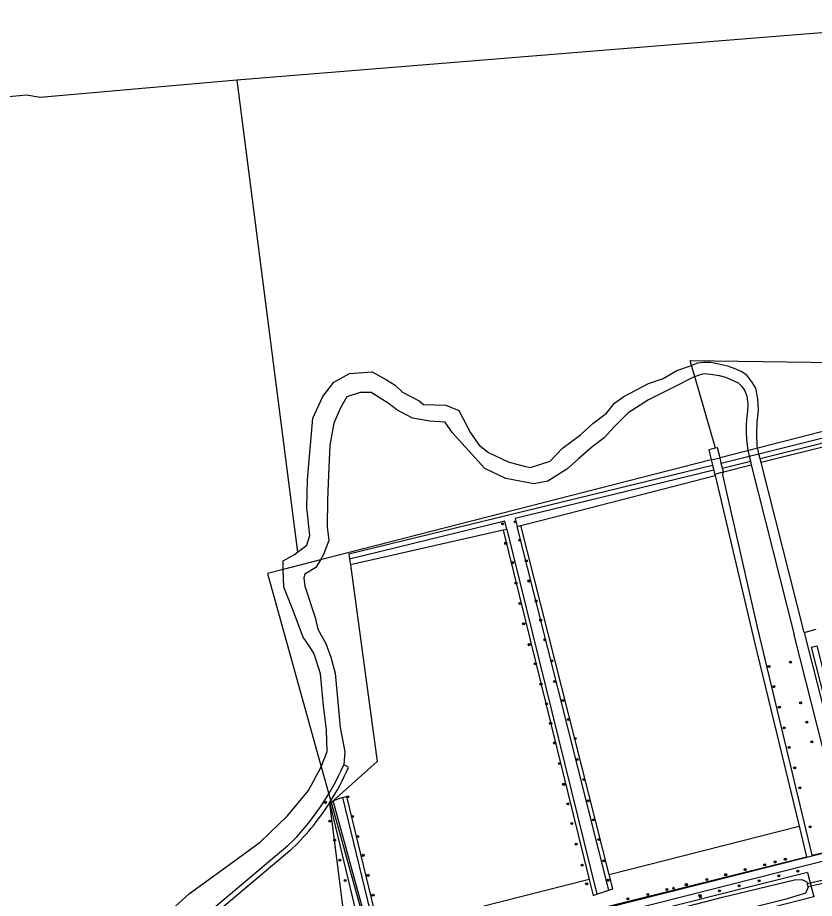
# Model space of a CAD drawing. Extents: x 133000 to 136000, y 400500 to 403500.
# Drawn here: x 133410.9 to 133720.7, y 401611.2 to 401953.5 of the extents above; entities that cross this region are included whole.
import ezdxf

# ---------------------------------------------------------------- set-up
doc = ezdxf.new("R2010")
doc.units = 0
for name, color, linetype in [('gg-knt-onverhard', 7, 'Continuous'), ('gg-knt-verharding', 7, 'Continuous'), ('gg-kntw-bovenkant insteek waterloop', 7, 'Continuous'), ('gg-kntw-midden sloot', 7, 'Continuous'), ('gg-kntw-waterlijn', 7, 'Continuous'), ('gg-kwrk-duiker nz vlak', 7, 'Continuous'), ('gg-kwrk-kunstwerk', 7, 'Continuous'), ('gt-grn-groengrens', 7, 'Continuous'), ('gt-symb-boom', 7, 'Continuous'), ('gt-symb-groenvak', 7, 'Continuous')]:
    doc.layers.add(name, color=color, linetype=linetype)

# ---------------------------------------------------------------- blocks, each defined once
blk = doc.blocks.new('gt0-BOOM')
at = {"layer": 'gt-symb-boom'}
for radius in [0.4, 0.2]:
    blk.add_circle((0, 0), radius, dxfattribs=at)
blk = doc.blocks.new('gt0-GRVAK')
at = {"layer": 'gt-symb-groenvak'}
for p, q in [((-0.11, 0.19), (-0.23, 0.24)), ((-0.18, 0.15), (0.09, 0.15)), ((-0.09, 0.21), (-0.16, 0.32)), ((-0.05, 0.21), (-0.05, 0.39)), ((0, 0.21), (0.06, 0.32)), ((0.01, 0.19), (0.13, 0.24)), ((0.26, -0.05), (0.2, 0.06)), ((0.3, -0.05), (0.3, 0.13)), ((0.35, -0.05), (0.41, 0.06)), ((-0.25, -0.23), (-0.36, -0.18)), ((-0.32, -0.26), (-0.05, -0.26)), ((-0.23, -0.21), (-0.29, -0.1)), ((-0.18, -0.2), (-0.18, -0.02)), ((-0.14, -0.21), (-0.07, -0.1)), ((-0.12, -0.23), (0, -0.18)), ((0.24, -0.07), (0.12, -0.02)), ((0.17, -0.11), (0.44, -0.11)), ((0.37, -0.07), (0.49, -0.02))]:
    blk.add_line(p, q, dxfattribs=at)

msp = doc.modelspace()

# ---------------------------------------------------------------- linework, layer by layer
at = {"layer": 'gg-knt-onverhard'}
for p, q in [((133681.9, 401776.13), (133682.04, 401775.57)), ((133539.55, 401662.13), (133537.68, 401663.15)), ((133714.77, 401639.21), (133717.64, 401627.4)), ((133467.97, 401591.42), (133516.03, 401631.7)), ((133516.71, 401629.63), (133473.77, 401593.52)), ((133717.64, 401627.4), (133717.71, 401627.11)), ((133719.85, 401627.65), (133719.78, 401627.93))]:
    msp.add_line(p, q, dxfattribs=at)
for points in [[(133682.04, 401775.57), (133697.28, 401711.32), (133714.77, 401639.21)], [(133719.78, 401627.93), (133698.56, 401716.66), (133685.06, 401775.79), (133685.33, 401776.96)]]:
    msp.add_lwpolyline(points, dxfattribs=at)
for centre, radius, start, end in [((133448.98, 401701.03), 96.45, 314.0409, 336.8742), ((133449.36, 401701.23), 98.3, 327.4633, 336.5595), ((133449.35, 401701.24), 98.32, 313.2446, 327.4608)]:
    msp.add_arc(centre, radius, start, end, dxfattribs=at)
at = {"layer": 'gg-knt-verharding'}
for p, q in [((133729.14, 401630), (133719.85, 401627.65)), ((133719.85, 401627.65), (133717.71, 401627.11))]:
    msp.add_line(p, q, dxfattribs=at)
for points in [[(134000, 401695.22), (133970.9, 401688.09), (133649.08, 401606.59), (133475.12, 401562.2), (133467.18, 401559.83), (133454.76, 401556.57), (133452.57, 401555.88), (133450.14, 401553.29), (133431.19, 401548.92), (133429.11, 401549.94), (133427.07, 401549.57), (133353.86, 401530.88)], [(133717.71, 401627.11), (133648.37, 401609.54), (133553.12, 401585.23)]]:
    msp.add_lwpolyline(points, dxfattribs=at)
at = {"layer": 'gg-kntw-bovenkant insteek waterloop'}
msp.add_line((133718, 401621.22), (133720.44, 401611.75), dxfattribs=at)
for points in [[(133718, 401621.22), (133637.26, 401600.99), (133609.27, 401594.08), (133548.52, 401578.2)], [(133720.44, 401611.75), (133704.28, 401607.64), (133654.18, 401594.69), (133645.1, 401592.61)]]:
    msp.add_lwpolyline(points, dxfattribs=at)
at = {"layer": 'gg-kntw-midden sloot'}
for p, q in [((133680.57, 401781.61), (133528.62, 401742.77)), ((133680.57, 401781.61), (133683.99, 401782.49)), ((133528.62, 401742.77), (133514.18, 401739.08)), ((133528.98, 401662.38), (133531.56, 401653.13)), ((133531.56, 401653.13), (133532.85, 401648.46)), ((133532.85, 401648.46), (133549.56, 401588.38))]:
    msp.add_line(p, q, dxfattribs=at)
for points in [[(133773.11, 401802.53), (133772.4, 401805.09), (133683.99, 401782.49)], [(133514.18, 401739.08), (133508.08, 401737.52), (133528.98, 401662.38)]]:
    msp.add_lwpolyline(points, dxfattribs=at)
at = {"layer": 'gg-kntw-waterlijn'}
msp.add_line((133717.88, 401616.89), (133718.19, 401615.72), dxfattribs=at)
for points in [[(133550.5, 401574.79), (133550.5, 401576.24), (133551.53, 401577.23), (133567.26, 401581.44), (133593.11, 401587.96), (133634.68, 401598.04), (133638.9, 401599.07), (133660.98, 401605.49), (133685.01, 401611.68), (133712.93, 401618.43), (133715.79, 401618.59), (133717.7, 401617.58), (133717.88, 401616.89)], [(133718.19, 401615.72), (133718.25, 401615.49), (133717.18, 401613.16), (133709.77, 401610.89), (133690.02, 401605.91), (133617.96, 401587.17), (133556.82, 401571.27), (133553.54, 401570.9), (133551.79, 401571.6), (133551.04, 401572.81), (133550.97, 401573.06)]]:
    msp.add_lwpolyline(points, dxfattribs=at)
at = {"layer": 'gg-kwrk-duiker nz vlak'}
for p, q in [((133724.71, 401618.39), (133717.88, 401616.89)), ((133725.09, 401617.24), (133718.19, 401615.72))]:
    msp.add_line(p, q, dxfattribs=at)
at = {"layer": 'gg-kwrk-kunstwerk'}
for p, q in [((133680.57, 401781.61), (133681.08, 401779.52)), ((133684.5, 401780.36), (133683.99, 401782.49)), ((133681.08, 401779.52), (133681.55, 401777.59)), ((133681.55, 401777.59), (133681.9, 401776.13)), ((133684.98, 401778.42), (133684.5, 401780.36)), ((133685.33, 401776.96), (133684.98, 401778.42)), ((133681.9, 401776.13), (133685.33, 401776.96))]:
    msp.add_line(p, q, dxfattribs=at)
for points in [[(133682.28, 401786.19), (133679.61, 401785.54), (133680.57, 401781.61)], [(133683.99, 401782.49), (133683.04, 401786.37), (133682.28, 401786.19)]]:
    msp.add_lwpolyline(points, dxfattribs=at)
at = {"layer": 'gt-grn-groengrens'}
for p, q in [((133496.11, 401929.16), (133519.73, 401745.73)), ((133667.21, 401816.36), (133672.95, 401818.25)), ((133672.95, 401818.25), (133672.35, 401820.23)), ((133672.35, 401820.23), (133820.05, 401818.4)), ((133674.18, 401813.98), (133672.95, 401818.25)), ((133533.79, 401811.85), (133539.99, 401815.23)), ((133539.99, 401815.23), (133548.71, 401815.79)), ((133548.71, 401815.79), (133554.34, 401812.7)), ((133661.86, 401813.26), (133667.21, 401816.36)), ((133529.57, 401806.22), (133533.79, 401811.85)), ((133554.34, 401812.7), (133557.72, 401810.73)), ((133646.66, 401806.22), (133656.23, 401811.29)), ((133656.23, 401811.29), (133661.86, 401813.26)), ((133674.18, 401813.98), (133665.49, 401809.64)), ((133682.28, 401786.19), (133674.18, 401813.98)), ((133544.03, 401807.88), (133538.96, 401806.12)), ((133548.32, 401807.88), (133544.03, 401807.88)), ((133554.94, 401803.66), (133548.32, 401807.88)), ((133557.72, 401810.73), (133560.53, 401807.91)), ((133560.53, 401807.91), (133567.01, 401804.54)), ((133665.49, 401809.64), (133656.13, 401804.92)), ((133525.63, 401797.78), (133529.57, 401806.22)), ((133538.96, 401806.12), (133536.5, 401801.83)), ((133567.01, 401804.54), (133568.7, 401803.13)), ((133643, 401803.69), (133646.66, 401806.22)), ((133656.13, 401804.92), (133648.32, 401799.86)), ((133536.5, 401801.83), (133533.83, 401795.92)), ((133558.39, 401801.05), (133554.94, 401803.66)), ((133564.4, 401797.85), (133558.39, 401801.05)), ((133568.7, 401803.13), (133577.42, 401802.85)), ((133577.42, 401802.85), (133582.49, 401800.88)), ((133639.91, 401799.75), (133643, 401803.69)), ((133699.12, 401784.02), (133773.11, 401802.53)), ((133524.79, 401787.36), (133525.63, 401797.78)), ((133571.12, 401796.62), (133564.4, 401797.85)), ((133582.49, 401800.88), (133586.99, 401792.15)), ((133634.49, 401795.74), (133639.91, 401799.75)), ((133648.32, 401799.86), (133642.9, 401794.51)), ((133773.67, 401800.49), (133699.61, 401782.06)), ((133774.08, 401799.02), (133699.98, 401780.6)), ((133533.83, 401795.92), (133532.32, 401787.3)), ((133577.18, 401796.27), (133571.12, 401796.62)), ((133579.92, 401792.26), (133577.18, 401796.27)), ((133629.77, 401791.31), (133634.49, 401795.74)), ((133642.9, 401794.51), (133638.89, 401790.22)), ((133592.58, 401778.25), (133579.92, 401792.26)), ((133586.99, 401792.15), (133590.37, 401787.36)), ((133622.74, 401786.24), (133629.77, 401791.31)), ((133524.22, 401781.46), (133524.79, 401787.36)), ((133532.32, 401787.3), (133531.75, 401775.76)), ((133590.37, 401787.36), (133594.03, 401784.55)), ((133638.89, 401790.22), (133634.21, 401786.59)), ((133594.03, 401784.55), (133601.63, 401780.89)), ((133617.95, 401781.17), (133622.74, 401786.24)), ((133634.21, 401786.59), (133629, 401782.09)), ((133695.3, 401783.06), (133699.12, 401784.01)), ((133699.12, 401784.01), (133699.12, 401784.02)), ((133699.61, 401782.06), (133699.12, 401784.01)), ((133523.66, 401773.86), (133524.22, 401781.46)), ((133601.63, 401780.89), (133607.82, 401779.2)), ((133610.35, 401778.64), (133617.95, 401781.17)), ((133629, 401782.09), (133624.5, 401778.01)), ((133684.5, 401780.36), (133695.3, 401783.06)), ((133684.98, 401778.42), (133695.79, 401781.11)), ((133695.3, 401783.06), (133695.79, 401781.11)), ((133695.79, 401781.11), (133696.15, 401779.65)), ((133699.98, 401780.6), (133699.61, 401782.06)), ((133716.68, 401714.59), (133699.98, 401780.6)), ((133539.7, 401745.07), (133681.08, 401779.52)), ((133600.75, 401774.38), (133592.58, 401778.25)), ((133607.82, 401779.2), (133610.35, 401778.64)), ((133624.5, 401778.01), (133617.07, 401773.4)), ((133685.33, 401776.96), (133696.15, 401779.65)), ((133696.15, 401779.65), (133712.81, 401713.6)), ((133523.38, 401763.16), (133523.66, 401773.86)), ((133531.75, 401775.76), (133531.33, 401766.04)), ((133611.65, 401772.34), (133600.75, 401774.38)), ((133617.07, 401773.4), (133611.65, 401772.34)), ((133531.33, 401766.04), (133531.26, 401755.56)), ((133524.51, 401752.18), (133523.38, 401763.16)), ((133531.26, 401755.56), (133531.89, 401750.28)), ((133599.7, 401754.28), (133540.27, 401740.9)), ((133601.17, 401754.61), (133599.7, 401754.28)), ((133599.7, 401754.28), (133633.15, 401618.54)), ((133601.17, 401754.61), (133636.1, 401612.82)), ((133605.18, 401755.74), (133606.49, 401756.07)), ((133640.71, 401614.36), (133605.18, 401755.74)), ((133640.95, 401620.45), (133606.49, 401756.07)), ((133523.38, 401748.52), (133524.51, 401752.18)), ((133531.89, 401750.28), (133529.85, 401744.86)), ((133519.73, 401745.73), (133523.38, 401748.52)), ((133514.09, 401742.33), (133518.59, 401744.86)), ((133518.59, 401744.86), (133519.73, 401745.73)), ((133528.62, 401742.77), (133526.86, 401739.76)), ((133529.85, 401744.86), (133528.62, 401742.77)), ((133539.7, 401745.07), (133539.97, 401743.08)), ((133539.97, 401743.08), (133540.27, 401740.9)), ((133514.18, 401739.08), (133514.09, 401742.33)), ((133526.86, 401739.76), (133522.57, 401737.23)), ((133514.37, 401732.2), (133514.18, 401739.08)), ((133522.57, 401737.23), (133522.22, 401735.82)), ((133522.22, 401735.82), (133522.64, 401732.51)), ((133522.64, 401732.51), (133526.65, 401720.41)), ((133517.75, 401723.75), (133514.37, 401732.2)), ((133521.97, 401712.78), (133517.75, 401723.75)), ((133526.65, 401720.41), (133527.6, 401715.87)), ((133527.6, 401715.87), (133530.7, 401710.24)), ((133716.68, 401714.59), (133721.43, 401715.79)), ((133524.47, 401708.95), (133521.97, 401712.78)), ((133733.66, 401631.14), (133712.81, 401713.6)), ((133716.68, 401714.59), (133737.49, 401632.68)), ((133526.19, 401706.3), (133524.47, 401708.95)), ((133530.7, 401710.24), (133532.67, 401704.9)), ((133528.73, 401698.42), (133526.19, 401706.3)), ((133532.67, 401704.9), (133534.36, 401698.7)), ((133529.85, 401686.04), (133528.73, 401698.42)), ((133534.36, 401698.7), (133536.33, 401677.59)), ((133530.98, 401676.75), (133529.85, 401686.04)), ((133531.26, 401668.3), (133530.98, 401676.75)), ((133530.09, 401665.27), (133531.26, 401668.3)), ((133528.98, 401662.38), (133530.09, 401665.27)), ((133523.94, 401653.11), (133528.98, 401662.38)), ((133515.78, 401643.25), (133523.94, 401653.11)), ((133537.38, 401650.43), (133533.6, 401649.08)), ((133532.23, 401648.36), (133532.32, 401648.01)), ((133532.32, 401648.01), (133532.85, 401648.46)), ((133532.32, 401648.01), (133544.82, 401596.15)), ((133539.13, 401594.7), (133532.32, 401648.01)), ((133532.85, 401648.46), (133533.6, 401649.08)), ((133551.18, 401584.74), (133533.6, 401649.08)), ((133505.37, 401633.12), (133515.78, 401643.25)), ((133640.95, 401620.45), (133714.77, 401639.21)), ((133493.26, 401624.4), (133505.37, 401633.12)), ((133719.78, 401627.93), (133729.06, 401630.25)), ((133477.78, 401613.14), (133493.26, 401624.4)), ((133642.36, 401614.91), (133640.95, 401620.45)), ((133633.15, 401618.54), (133551.64, 401597.94)), ((133633.15, 401618.54), (133634.68, 401612.35)), ((133472.15, 401608.07), (133477.78, 401613.14)), ((133634.68, 401612.35), (133636.1, 401612.82)), ((133636.1, 401612.82), (133640.71, 401614.36)), ((133640.71, 401614.36), (133642.36, 401614.91))]:
    msp.add_line(p, q, dxfattribs=at)
for points in [[(133797.78, 401953.53), (133676.66, 401943.8), (133496.11, 401929.16)], [(133496.11, 401929.16), (133419.69, 401922.42), (133414.37, 401923.35), (133381.04, 401920.25), (133374.1, 401919.41)], [(133699.12, 401784.02), (133698.48, 401787.06), (133698.3, 401791.6), (133698.42, 401796.2), (133698.93, 401800.99), (133698.74, 401805.4), (133697.92, 401809.5), (133696.4, 401812.02), (133694.39, 401814.54), (133692.24, 401815.93), (133689.47, 401817.19), (133687.08, 401818.01), (133683.48, 401818.89), (133680.46, 401819.46), (133677.62, 401819.46), (133675.23, 401819.21), (133672.95, 401818.25)], [(133674.18, 401813.98), (133676.04, 401814.73), (133677.87, 401815.17), (133680.46, 401814.92), (133683.61, 401814.42), (133686.07, 401813.72), (133689.41, 401812.34), (133691.11, 401811.52), (133692.5, 401810.13), (133693.63, 401808.49), (133694.39, 401806.41), (133694.83, 401803.26), (133694.7, 401800.74), (133694.39, 401798.59), (133694.14, 401795.32), (133694.14, 401792.42), (133694.26, 401789.64), (133694.7, 401786.18), (133695.3, 401783.06)], [(133681.55, 401777.59), (133604.41, 401758.79), (133605.18, 401755.74)], [(133606.49, 401756.07), (133620.85, 401759.72), (133682.04, 401775.57)], [(133601.17, 401754.61), (133600.38, 401757.8), (133539.97, 401743.08)], [(133540.27, 401740.9), (133550.71, 401664.36), (133533.6, 401649.08)], [(133738.91, 401633.04), (133719.61, 401708.87), (133721.68, 401709.39), (133740.05, 401636.53)], [(133536.33, 401677.59), (133538.19, 401668.13), (133537.68, 401663.15)], [(133537.38, 401650.43), (133538.84, 401650.78), (133551.64, 401597.94)], [(133553.12, 401585.23), (133550.14, 401597.56), (133537.38, 401650.43)], [(133551.64, 401597.94), (133554.37, 401586.67), (133717.64, 401627.4)]]:
    msp.add_lwpolyline(points, dxfattribs=at)

# ---------------------------------------------------------------- block references
at = {"layer": 'gt-symb-boom'}
for p in [(133599.43, 401756.75), (133604.31, 401757.59), (133600.67, 401749.2), (133606.16, 401750.4), (133608.68, 401742.37), (133603.27, 401741.67), (133604.65, 401733.69), (133609.67, 401734.55), (133606.24, 401725.79), (133612.52, 401726.76), (133614.24, 401719.3), (133607.65, 401717.87), (133615.86, 401711.68), (133609.81, 401709.81), (133612.18, 401702.32), (133618.54, 401703.56), (133703.02, 401701.3), (133711.37, 401702.97), (133614.37, 401694.48), (133619.61, 401695.5), (133704.88, 401693.5), (133622.89, 401688.09), (133616.51, 401686.84), (133707.06, 401685.52), (133715.33, 401687.24), (133625.09, 401680.77), (133618.15, 401679.24), (133708.96, 401677.5), (133717.72, 401679.66), (133619.7, 401671.61), (133627.69, 401673.3), (133719.68, 401672.02), (133710.86, 401669.88), (133621.62, 401663.64), (133628.43, 401665.14), (133713.02, 401661.91), (133631.07, 401657.43), (133623.21, 401655.53), (133715.05, 401654.16), (133539.23, 401650.68), (133530.56, 401648.52), (133624.79, 401647.93), (133632.71, 401649.09), (133532.33, 401641.23), (133541.1, 401643.05), (133626.42, 401640.27), (133634.84, 401641.71), (133719.03, 401639), (133534.16, 401633.8), (133543.14, 401635.21), (133636.94, 401634.11), (133628.03, 401632.29), (133536.15, 401626.02), (133545.23, 401627.93), (133709.39, 401626.39), (133630.37, 401624.1), (133638.81, 401625.75), (133701.36, 401624.22), (133705.41, 401625.35), (133547.12, 401620.14), (133686.2, 401620.4), (133693.73, 401622.37), (133706.84, 401619.92), (133714.26, 401621.76), (133538.24, 401618.18), (133632.17, 401616.88), (133640.49, 401618.23), (133670.9, 401616.52), (133678.89, 401618.57), (133691.42, 401616.08), (133699.2, 401617.99), (133549.09, 401612.43), (133655.91, 401612.73), (133663.29, 401614.66), (133676.21, 401612.25), (133683.75, 401614.15), (133648.17, 401610.99)]:
    msp.add_blockref('gt0-BOOM', p, dxfattribs=at)
at = {"layer": 'gt-symb-groenvak'}
for p in [(133665.94, 401615.21), (133676.39, 401611.76)]:
    msp.add_blockref('gt0-GRVAK', p, dxfattribs=at)

doc.saveas('drawing.dxf')
